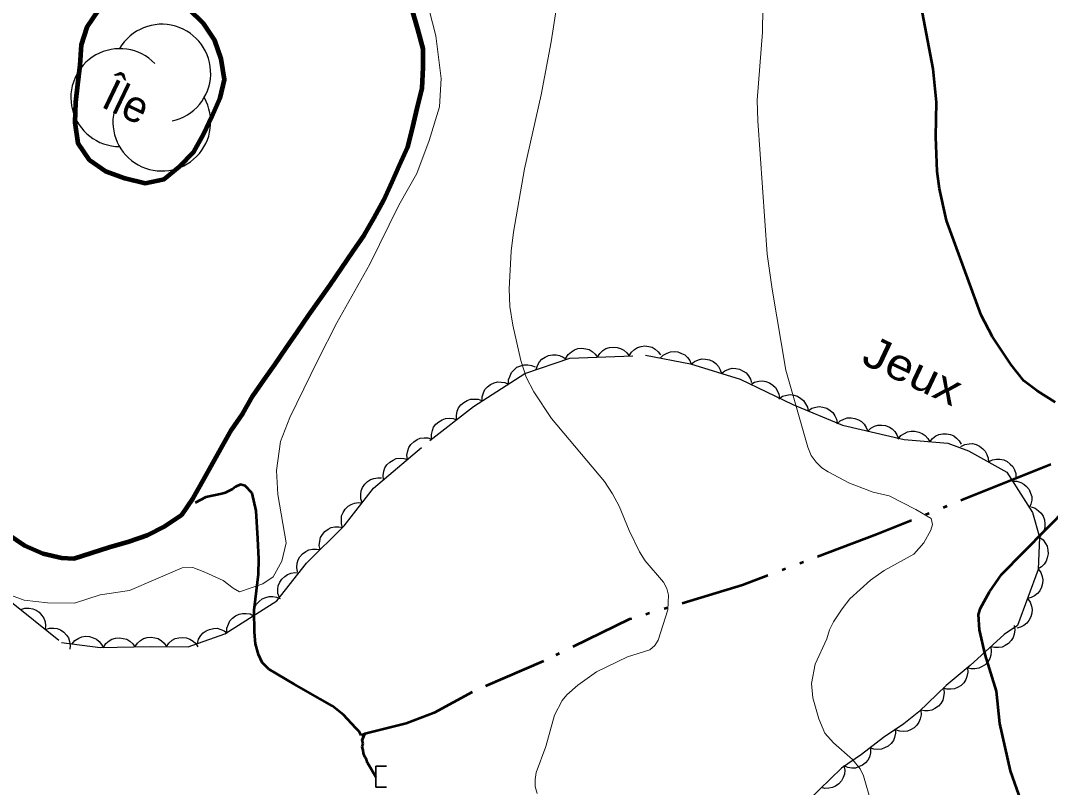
# Model space of a CAD drawing. Extents: x 355726 to 357533, y 5103782 to 5105258.
# Drawn here: x 356231.33 to 356280.3, y 5104955.29 to 5104991.76 of the extents above; entities that cross this region are included whole.
import ezdxf

# ---------------------------------------------------------------- set-up
doc = ezdxf.new("R2010")
doc.units = 0
doc.header["$LTSCALE"] = 0.6
for name, pattern in [('DASH_DOUBLE_DOT', [9.2, 5, -1.2, 0.3, -1.2, 0.3, -1.2]), ('DOT_DASHED', [7.7, 5, -1.2, 0.3, -1.2]), ('LONG_DASH_SHORT_DASH', [9.9, 6, -1.2, 1.5, -1.2]), ('LONG_DASHED', [7.5, 6, -1.5])]:
    doc.linetypes.add(name, pattern=pattern)
for name, color, linetype, lineweight in [('1', 7, 'LONG_DASHED', 53), ('2', 7, 'LONG_DASHED', 13), ('26', 7, 'Continuous', 35), ('4', 7, 'DASH_DOUBLE_DOT', 53), ('44', 7, 'Continuous', 25), ('56', 7, 'LONG_DASH_SHORT_DASH', 25)]:
    doc.layers.add(name, color=color, linetype=linetype, lineweight=lineweight)
doc.layers.add('8', color=7, linetype='Continuous')

msp = doc.modelspace()

# ---------------------------------------------------------------- linework, layer by layer
at = {"layer": '1', "linetype": 'Continuous'}
for points in [[(356280.52, 5104973.61), (356279.67, 5104974.15), (356279.03, 5104974.63), (356278.44, 5104975.38), (356277.55, 5104976.72), (356277.01, 5104977.75), (356275.36, 5104982.25), (356275.03, 5104983.76), (356274.92, 5104984.58), (356274.85, 5104986.23), (356274.88, 5104987.88), (356274.72, 5104989.46), (356273.66, 5104995.05)], [(356280.72, 5104950.3), (356279.01, 5104954.37), (356278.4, 5104956.09), (356277.9, 5104958.34), (356277.73, 5104959.87), (356277.2, 5104961.62), (356276.93, 5104962.78), (356276.88, 5104963.51), (356276.98, 5104963.82), (356277.4, 5104964.59), (356277.97, 5104965.42), (356281.16, 5104968.65)]]:
    msp.add_lwpolyline(points, dxfattribs=at)
at = {"layer": '2'}
msp.add_lwpolyline([(356230.5, 5104964.56), (356231.49, 5104964.2), (356232.61, 5104964.07), (356233.89, 5104964.05), (356235.11, 5104964.45), (356236.51, 5104964.66), (356239.01, 5104965.74), (356239.51, 5104965.75), (356240.08, 5104965.53), (356240.96, 5104965.14), (356241.44, 5104964.77), (356241.74, 5104964.6), (356242.85, 5104964.97), (356243.33, 5104965.3), (356243.75, 5104966.05), (356243.95, 5104966.93), (356243.56, 5104969.23), (356243.5, 5104970.36), (356243.68, 5104971.75), (356244.13, 5104972.89), (356245.46, 5104975.61), (356246.37, 5104977.39), (356247.94, 5104980.18), (356249.32, 5104982.98), (356250.17, 5104984.48), (356250.75, 5104986.05), (356251.25, 5104987.65), (356251.32, 5104989), (356251.07, 5104991.03), (356250.45, 5104993.46)], dxfattribs=at)
at = {"layer": '2', "linetype": 'Continuous'}
for points in [[(356255.89, 5104955.01), (356255.8, 5104955.33), (356255.79, 5104955.67), (356255.84, 5104956), (356256.31, 5104957.24), (356256.71, 5104958.73), (356257.08, 5104959.43), (356257.3, 5104959.69), (356257.82, 5104960.15), (356258.71, 5104960.79), (356260.19, 5104961.5), (356261.25, 5104961.84), (356261.48, 5104962.05), (356261.64, 5104962.3), (356262.1, 5104963.74), (356262.13, 5104964.43), (356262.06, 5104964.76), (356261.9, 5104965.05), (356261.03, 5104966.07), (356260.76, 5104966.5), (356260.26, 5104967.51), (356259.79, 5104968.67), (356259.48, 5104969.25), (356259.09, 5104969.84), (356256.58, 5104972.84), (356255.73, 5104974.11), (356255.37, 5104974.8), (356255.12, 5104975.59), (356254.73, 5104977.28), (356254.59, 5104978.16), (356254.56, 5104979), (356254.65, 5104980.79), (356254.77, 5104981.69), (356255.29, 5104984.7), (356256.08, 5104988.23), (356256.56, 5104990.74), (356256.96, 5104993.32)], [(356272.63, 5104969.16), (356271.87, 5104969.34), (356270.75, 5104969.76), (356269.73, 5104970.3), (356269.43, 5104970.49), (356269.16, 5104970.76), (356268.93, 5104971.08), (356268.76, 5104971.48), (356267.71, 5104975.13), (356267.06, 5104978.99), (356266.83, 5104980.65), (356266.39, 5104986.99), (356266.36, 5104987.98), (356266.61, 5104991.21), (356266.62, 5104992.36)], [(356271.77, 5104954.57), (356271.41, 5104955.84), (356271.26, 5104956.17), (356270.89, 5104956.62), (356269.98, 5104957.42), (356269.57, 5104957.88), (356269.29, 5104958.55), (356269, 5104959.55), (356268.94, 5104960.24), (356269.12, 5104961.15), (356269.67, 5104962.36), (356269.79, 5104962.78), (356269.98, 5104963.16), (356270.39, 5104963.79), (356270.76, 5104964.26), (356271.75, 5104965.15), (356272.4, 5104965.61), (356273.81, 5104966.38), (356274.28, 5104966.93), (356274.61, 5104967.53), (356274.69, 5104967.8), (356274.63, 5104968.08), (356273.9, 5104968.51), (356272.63, 5104969.16)]]:
    msp.add_lwpolyline(points, dxfattribs=at)
at = {"layer": '26'}
for p, q in [((356248.22, 5104955.3), (356248.22, 5104956.31)), ((356248.22, 5104956.31), (356248.72, 5104956.31)), ((356248.22, 5104955.3), (356248.72, 5104955.3))]:
    msp.add_line(p, q, dxfattribs=at)
at = {"layer": '4', "linetype": 'Continuous', "lineweight": 90}
for points in [[(356230.72, 5104967.34), (356231.51, 5104966.8), (356232.38, 5104966.41), (356233.27, 5104966.21), (356233.85, 5104966.18), (356235.54, 5104966.72), (356236.48, 5104966.99), (356237.35, 5104967.29), (356238.19, 5104967.72), (356238.99, 5104968.26), (356239.53, 5104969.05), (356240, 5104969.88), (356240.47, 5104970.71), (356240.93, 5104971.54), (356241.36, 5104972.29), (356241.9, 5104973.08), (356242.37, 5104973.91), (356242.91, 5104974.69), (356243.41, 5104975.41), (356243.95, 5104976.19), (356244.5, 5104976.98), (356245.04, 5104977.77), (356245.54, 5104978.48), (356246.04, 5104979.19), (356246.58, 5104979.98), (356247.13, 5104980.77), (356247.67, 5104981.55), (356248.14, 5104982.38), (356248.6, 5104983.21), (356249, 5104984.09), (356249.35, 5104984.88), (356249.74, 5104985.76), (356249.98, 5104986.71), (356250.18, 5104987.59), (356250.42, 5104988.55), (356250.47, 5104989.52), (356250.47, 5104990.41), (356250.21, 5104991.35), (356249.94, 5104992.29)], [(356235.01, 5104992.24), (356234.47, 5104991.45), (356234.2, 5104990.61), (356234.15, 5104989.64), (356234.03, 5104988.72), (356233.94, 5104987.87), (356233.9, 5104986.91), (356234.04, 5104985.93), (356234.59, 5104985.13), (356235.37, 5104984.59), (356236.29, 5104984.27), (356237.25, 5104984.03), (356238.15, 5104984.22), (356238.87, 5104984.81), (356239.57, 5104985.51), (356240.03, 5104986.34), (356240.43, 5104987.21), (356240.82, 5104988.08), (356241.02, 5104988.96), (356240.87, 5104989.94), (356240.56, 5104990.81), (356240.02, 5104991.61), (356239.32, 5104992.3)]]:
    msp.add_lwpolyline(points, dxfattribs=at)
at = {"layer": '4'}
for points in [[(356304.47, 5104976.68), (356301.8, 5104977.12), (356297.46, 5104976.69), (356293.88, 5104975.91), (356290.3, 5104974.62), (356285.46, 5104972.66), (356278.82, 5104970.05), (356272.03, 5104967.32), (356265.66, 5104964.91), (356260.29, 5104963.29), (356256.19, 5104961.3), (356252.8, 5104959.83), (356250.99, 5104958.84), (356249.66, 5104958.34), (356247.69, 5104957.84)], [(356248.22, 5104955.8), (356247.83, 5104956.46), (356247.78, 5104956.62), (356247.69, 5104956.75), (356247.63, 5104956.92), (356247.62, 5104957.07), (356247.57, 5104957.22), (356247.61, 5104957.38), (356247.57, 5104957.54), (356247.69, 5104957.84), (356247.52, 5104957.76), (356247.43, 5104957.96), (356247.26, 5104958.11), (356246.68, 5104958.74), (356246.14, 5104959.17), (356245.56, 5104959.5), (356244.34, 5104960.2), (356243.13, 5104960.91), (356242.82, 5104961.23), (356242.64, 5104961.61), (356242.49, 5104962.12), (356242.45, 5104962.67), (356242.44, 5104963.72), (356242.49, 5104964.24), (356242.64, 5104965.43), (356242.65, 5104966.15), (356242.61, 5104967.13), (356242.53, 5104968.44), (356242.33, 5104969.29), (356242, 5104969.63), (356241.79, 5104969.7), (356241.55, 5104969.59), (356241.4, 5104969.48), (356241.06, 5104969.3), (356240.89, 5104969.26), (356240.13, 5104969.09), (356239.63, 5104968.82)]]:
    msp.add_lwpolyline(points, dxfattribs=at)
at = {"layer": '44'}
for points in [[(356255.85, 5104975.16), (356255.91, 5104975.36), (356256.01, 5104975.53), (356256.12, 5104975.66), (356256.27, 5104975.76), (356256.43, 5104975.83), (356256.62, 5104975.87), (356256.79, 5104975.87), (356256.96, 5104975.83), (356257.13, 5104975.76), (356257.27, 5104975.65)], [(356257.26, 5104975.7), (356257.37, 5104975.88), (356257.52, 5104976.01), (356257.66, 5104976.1), (356257.83, 5104976.16), (356258.01, 5104976.18), (356258.2, 5104976.15), (356258.36, 5104976.12), (356258.51, 5104976.02), (356258.65, 5104975.9), (356258.76, 5104975.76)], [(356258.76, 5104975.76), (356258.87, 5104975.93), (356259.02, 5104976.07), (356259.16, 5104976.16), (356259.33, 5104976.21), (356259.51, 5104976.23), (356259.7, 5104976.21), (356259.86, 5104976.17), (356260.01, 5104976.08), (356260.15, 5104975.96), (356260.26, 5104975.81)], [(356260.26, 5104975.81), (356260.37, 5104975.99), (356260.52, 5104976.12), (356260.66, 5104976.21), (356260.83, 5104976.26), (356261.01, 5104976.29), (356261.2, 5104976.26), (356261.36, 5104976.22), (356261.51, 5104976.13), (356261.65, 5104976.01), (356261.76, 5104975.87)], [(356261.74, 5104975.71), (356261.89, 5104975.85), (356262.07, 5104975.95), (356262.23, 5104976.01), (356262.4, 5104976.02), (356262.58, 5104976), (356262.76, 5104975.93), (356262.91, 5104975.86), (356263.04, 5104975.74), (356263.15, 5104975.59), (356263.22, 5104975.42)], [(356254.53, 5104974.47), (356254.53, 5104974.68), (356254.6, 5104974.87), (356254.67, 5104975.02), (356254.79, 5104975.15), (356254.93, 5104975.27), (356255.11, 5104975.34), (356255.27, 5104975.39), (356255.44, 5104975.39), (356255.62, 5104975.36), (356255.79, 5104975.29)], [(356263.22, 5104975.42), (356263.38, 5104975.55), (356263.57, 5104975.63), (356263.73, 5104975.67), (356263.9, 5104975.66), (356264.09, 5104975.62), (356264.26, 5104975.54), (356264.39, 5104975.45), (356264.51, 5104975.31), (356264.6, 5104975.15), (356264.65, 5104974.98)], [(356264.65, 5104974.98), (356264.81, 5104975.11), (356265, 5104975.18), (356265.16, 5104975.23), (356265.34, 5104975.22), (356265.52, 5104975.18), (356265.69, 5104975.09), (356265.83, 5104975), (356265.94, 5104974.87), (356266.03, 5104974.71), (356266.08, 5104974.54)], [(356253.27, 5104973.66), (356253.27, 5104973.87), (356253.34, 5104974.06), (356253.41, 5104974.21), (356253.53, 5104974.34), (356253.67, 5104974.45), (356253.85, 5104974.53), (356254.01, 5104974.58), (356254.18, 5104974.57), (356254.36, 5104974.54), (356254.53, 5104974.47)], [(356266.05, 5104974.46), (356266.23, 5104974.56), (356266.43, 5104974.61), (356266.6, 5104974.63), (356266.77, 5104974.59), (356266.94, 5104974.53), (356267.1, 5104974.42), (356267.22, 5104974.31), (356267.31, 5104974.16), (356267.38, 5104973.99), (356267.41, 5104973.81)], [(356267.39, 5104973.77), (356267.56, 5104973.89), (356267.76, 5104973.95), (356267.92, 5104973.97), (356268.1, 5104973.95), (356268.27, 5104973.89), (356268.43, 5104973.79), (356268.56, 5104973.69), (356268.66, 5104973.54), (356268.74, 5104973.38), (356268.78, 5104973.2)], [(356252.06, 5104972.78), (356252.05, 5104972.98), (356252.09, 5104973.18), (356252.15, 5104973.34), (356252.26, 5104973.48), (356252.4, 5104973.6), (356252.57, 5104973.69), (356252.72, 5104973.75), (356252.89, 5104973.76), (356253.08, 5104973.75), (356253.25, 5104973.69)], [(356268.78, 5104973.2), (356268.95, 5104973.32), (356269.14, 5104973.37), (356269.31, 5104973.4), (356269.48, 5104973.38), (356269.66, 5104973.32), (356269.82, 5104973.22), (356269.95, 5104973.12), (356270.05, 5104972.97), (356270.13, 5104972.8), (356270.16, 5104972.63)], [(356250.87, 5104971.86), (356250.86, 5104972.07), (356250.91, 5104972.27), (356250.96, 5104972.42), (356251.07, 5104972.56), (356251.21, 5104972.68), (356251.38, 5104972.77), (356251.53, 5104972.84), (356251.7, 5104972.85), (356251.89, 5104972.83), (356252.06, 5104972.78)], [(356270.15, 5104972.58), (356270.3, 5104972.73), (356270.48, 5104972.81), (356270.64, 5104972.87), (356270.82, 5104972.87), (356271, 5104972.84), (356271.18, 5104972.77), (356271.32, 5104972.69), (356271.44, 5104972.56), (356271.54, 5104972.41), (356271.61, 5104972.24)], [(356271.61, 5104972.24), (356271.76, 5104972.38), (356271.94, 5104972.47), (356272.1, 5104972.52), (356272.28, 5104972.52), (356272.46, 5104972.5), (356272.64, 5104972.42), (356272.78, 5104972.34), (356272.9, 5104972.22), (356273, 5104972.06), (356273.07, 5104971.89)], [(356273.06, 5104971.85), (356273.19, 5104972.02), (356273.36, 5104972.13), (356273.51, 5104972.2), (356273.68, 5104972.24), (356273.86, 5104972.24), (356274.05, 5104972.19), (356274.2, 5104972.13), (356274.34, 5104972.02), (356274.47, 5104971.89), (356274.56, 5104971.73)], [(356274.56, 5104971.73), (356274.69, 5104971.89), (356274.85, 5104972.01), (356275, 5104972.08), (356275.18, 5104972.11), (356275.36, 5104972.11), (356275.55, 5104972.07), (356275.7, 5104972.01), (356275.84, 5104971.9), (356275.96, 5104971.77), (356276.05, 5104971.61)], [(356249.72, 5104970.89), (356249.7, 5104971.1), (356249.74, 5104971.3), (356249.79, 5104971.46), (356249.89, 5104971.6), (356250.02, 5104971.73), (356250.19, 5104971.83), (356250.33, 5104971.9), (356250.51, 5104971.92), (356250.69, 5104971.91), (356250.87, 5104971.86)], [(356276.04, 5104971.5), (356276.23, 5104971.6), (356276.43, 5104971.63), (356276.59, 5104971.64), (356276.77, 5104971.6), (356276.93, 5104971.52), (356277.08, 5104971.4), (356277.2, 5104971.29), (356277.28, 5104971.13), (356277.34, 5104970.95), (356277.35, 5104970.77)], [(356248.58, 5104969.92), (356248.56, 5104970.13), (356248.6, 5104970.33), (356248.65, 5104970.49), (356248.75, 5104970.63), (356248.88, 5104970.76), (356249.04, 5104970.86), (356249.19, 5104970.93), (356249.37, 5104970.95), (356249.55, 5104970.94), (356249.72, 5104970.89)], [(356277.35, 5104970.77), (356277.54, 5104970.87), (356277.74, 5104970.9), (356277.9, 5104970.91), (356278.08, 5104970.87), (356278.24, 5104970.79), (356278.39, 5104970.67), (356278.51, 5104970.55), (356278.59, 5104970.4), (356278.65, 5104970.22), (356278.66, 5104970.04)], [(356247.57, 5104968.83), (356247.5, 5104969.02), (356247.5, 5104969.23), (356247.52, 5104969.39), (356247.59, 5104969.55), (356247.69, 5104969.71), (356247.83, 5104969.84), (356247.96, 5104969.93), (356248.13, 5104969.99), (356248.31, 5104970.02), (356248.49, 5104970.01)], [(356278.49, 5104969.86), (356278.7, 5104969.86), (356278.9, 5104969.79), (356279.04, 5104969.72), (356279.17, 5104969.6), (356279.29, 5104969.46), (356279.36, 5104969.28), (356279.41, 5104969.12), (356279.41, 5104968.95), (356279.37, 5104968.77), (356279.3, 5104968.6)], [(356246.64, 5104967.64), (356246.58, 5104967.84), (356246.58, 5104968.05), (356246.59, 5104968.21), (356246.66, 5104968.37), (356246.76, 5104968.53), (356246.91, 5104968.66), (356247.04, 5104968.75), (356247.2, 5104968.81), (356247.39, 5104968.84), (356247.57, 5104968.83)], [(356279.38, 5104968.63), (356279.57, 5104968.57), (356279.74, 5104968.45), (356279.86, 5104968.34), (356279.95, 5104968.19), (356280.02, 5104968.01), (356280.04, 5104967.82), (356280.04, 5104967.66), (356279.98, 5104967.49), (356279.9, 5104967.33), (356279.78, 5104967.19)], [(356245.57, 5104966.6), (356245.53, 5104966.8), (356245.55, 5104967.01), (356245.59, 5104967.17), (356245.68, 5104967.32), (356245.8, 5104967.46), (356245.96, 5104967.57), (356246.1, 5104967.65), (356246.27, 5104967.68), (356246.46, 5104967.69), (356246.63, 5104967.65)], [(356279.78, 5104967.19), (356279.95, 5104967.06), (356280.07, 5104966.9), (356280.15, 5104966.76), (356280.18, 5104966.58), (356280.19, 5104966.4), (356280.15, 5104966.21), (356280.1, 5104966.06), (356280, 5104965.91), (356279.87, 5104965.78), (356279.71, 5104965.69)], [(356244.5, 5104965.54), (356244.46, 5104965.75), (356244.48, 5104965.95), (356244.52, 5104966.11), (356244.61, 5104966.26), (356244.73, 5104966.4), (356244.89, 5104966.51), (356245.03, 5104966.59), (356245.2, 5104966.63), (356245.39, 5104966.63), (356245.57, 5104966.6)], [(356279.72, 5104965.69), (356279.85, 5104965.52), (356279.91, 5104965.33), (356279.94, 5104965.16), (356279.93, 5104964.99), (356279.88, 5104964.81), (356279.79, 5104964.64), (356279.69, 5104964.51), (356279.55, 5104964.41), (356279.38, 5104964.32), (356279.21, 5104964.28)], [(356243.63, 5104964.32), (356243.56, 5104964.52), (356243.56, 5104964.72), (356243.58, 5104964.88), (356243.65, 5104965.05), (356243.75, 5104965.2), (356243.89, 5104965.33), (356244.02, 5104965.42), (356244.19, 5104965.48), (356244.37, 5104965.51), (356244.55, 5104965.5)], [(356242.4, 5104963.46), (356242.41, 5104963.67), (356242.47, 5104963.87), (356242.55, 5104964.01), (356242.67, 5104964.14), (356242.81, 5104964.26), (356242.99, 5104964.33), (356243.14, 5104964.38), (356243.32, 5104964.38), (356243.5, 5104964.34), (356243.67, 5104964.27)], [(356279.21, 5104964.28), (356279.33, 5104964.11), (356279.4, 5104963.92), (356279.43, 5104963.75), (356279.41, 5104963.58), (356279.37, 5104963.4), (356279.27, 5104963.23), (356279.18, 5104963.1), (356279.04, 5104963), (356278.87, 5104962.91), (356278.7, 5104962.87)], [(356231.33, 5104963.75), (356231.53, 5104963.81), (356231.73, 5104963.81), (356231.9, 5104963.79), (356232.06, 5104963.72), (356232.21, 5104963.62), (356232.34, 5104963.47), (356232.43, 5104963.34), (356232.49, 5104963.17), (356232.51, 5104962.99), (356232.5, 5104962.81)], [(356241.14, 5104962.66), (356241.14, 5104962.87), (356241.21, 5104963.06), (356241.28, 5104963.21), (356241.4, 5104963.34), (356241.55, 5104963.45), (356241.72, 5104963.53), (356241.88, 5104963.57), (356242.06, 5104963.57), (356242.24, 5104963.54), (356242.4, 5104963.46)], [(356232.5, 5104962.81), (356232.7, 5104962.87), (356232.9, 5104962.87), (356233.06, 5104962.85), (356233.23, 5104962.78), (356233.38, 5104962.68), (356233.51, 5104962.53), (356233.6, 5104962.4), (356233.65, 5104962.23), (356233.68, 5104962.05), (356233.67, 5104961.87)], [(356239.74, 5104962.13), (356239.79, 5104962.34), (356239.9, 5104962.51), (356240, 5104962.64), (356240.15, 5104962.74), (356240.31, 5104962.81), (356240.5, 5104962.85), (356240.67, 5104962.86), (356240.84, 5104962.81), (356241.01, 5104962.74), (356241.15, 5104962.63)], [(356278.58, 5104962.99), (356278.61, 5104962.78), (356278.57, 5104962.58), (356278.53, 5104962.43), (356278.43, 5104962.28), (356278.31, 5104962.14), (356278.15, 5104962.04), (356278, 5104961.97), (356277.83, 5104961.94), (356277.64, 5104961.94), (356277.46, 5104961.98)], [(356233.77, 5104962.12), (356233.91, 5104962.28), (356234.09, 5104962.39), (356234.24, 5104962.45), (356234.41, 5104962.48), (356234.6, 5104962.47), (356234.78, 5104962.41), (356234.93, 5104962.35), (356235.06, 5104962.23), (356235.18, 5104962.09), (356235.26, 5104961.93)], [(356235.26, 5104961.95), (356235.38, 5104962.13), (356235.53, 5104962.26), (356235.67, 5104962.35), (356235.84, 5104962.39), (356236.03, 5104962.41), (356236.21, 5104962.38), (356236.37, 5104962.34), (356236.52, 5104962.25), (356236.66, 5104962.12), (356236.76, 5104961.98)], [(356236.76, 5104961.98), (356236.88, 5104962.15), (356237.03, 5104962.28), (356237.17, 5104962.37), (356237.34, 5104962.42), (356237.53, 5104962.44), (356237.71, 5104962.41), (356237.87, 5104962.37), (356238.02, 5104962.27), (356238.16, 5104962.15), (356238.26, 5104962)], [(356238.26, 5104961.99), (356238.38, 5104962.16), (356238.54, 5104962.29), (356238.68, 5104962.37), (356238.85, 5104962.41), (356239.04, 5104962.43), (356239.22, 5104962.4), (356239.38, 5104962.35), (356239.53, 5104962.25), (356239.66, 5104962.13), (356239.76, 5104961.98)], [(356277.46, 5104961.98), (356277.49, 5104961.78), (356277.46, 5104961.58), (356277.42, 5104961.42), (356277.32, 5104961.27), (356277.2, 5104961.13), (356277.03, 5104961.03), (356276.89, 5104960.96), (356276.71, 5104960.93), (356276.53, 5104960.93), (356276.35, 5104960.98)], [(356276.35, 5104960.98), (356276.37, 5104960.77), (356276.33, 5104960.57), (356276.28, 5104960.42), (356276.18, 5104960.27), (356276.05, 5104960.14), (356275.88, 5104960.05), (356275.74, 5104959.98), (356275.56, 5104959.96), (356275.37, 5104959.97), (356275.2, 5104960.02)], [(356275.21, 5104960.01), (356275.25, 5104959.8), (356275.22, 5104959.6), (356275.18, 5104959.44), (356275.09, 5104959.29), (356274.97, 5104959.15), (356274.81, 5104959.04), (356274.66, 5104958.96), (356274.49, 5104958.93), (356274.31, 5104958.93), (356274.13, 5104958.97)], [(356274.14, 5104958.96), (356274.15, 5104958.75), (356274.11, 5104958.55), (356274.05, 5104958.4), (356273.95, 5104958.25), (356273.82, 5104958.13), (356273.65, 5104958.03), (356273.5, 5104957.97), (356273.32, 5104957.95), (356273.14, 5104957.97), (356272.97, 5104958.02)], [(356272.92, 5104958.08), (356272.93, 5104957.87), (356272.89, 5104957.67), (356272.83, 5104957.52), (356272.72, 5104957.38), (356272.58, 5104957.26), (356272.41, 5104957.17), (356272.26, 5104957.11), (356272.08, 5104957.1), (356271.9, 5104957.11), (356271.73, 5104957.17)], [(356271.75, 5104957.15), (356271.75, 5104956.94), (356271.69, 5104956.74), (356271.62, 5104956.59), (356271.5, 5104956.46), (356271.36, 5104956.35), (356271.18, 5104956.27), (356271.03, 5104956.21), (356270.85, 5104956.21), (356270.67, 5104956.24), (356270.5, 5104956.31)], [(356270.48, 5104956.33), (356270.52, 5104956.12), (356270.5, 5104955.92), (356270.45, 5104955.76), (356270.36, 5104955.61), (356270.24, 5104955.47), (356270.08, 5104955.36), (356269.94, 5104955.29), (356269.77, 5104955.26), (356269.58, 5104955.25), (356269.41, 5104955.29)]]:
    msp.add_lwpolyline(points, dxfattribs=at)
at = {"layer": '44', "linetype": 'DOT_DASHED'}
msp.add_lwpolyline([(356230.81, 5104964.17), (356233.27, 5104962.19), (356235.11, 5104961.95), (356237.52, 5104961.99), (356239.3, 5104961.98), (356241.03, 5104962.59), (356243.51, 5104964.17), (356244.92, 5104965.96), (356246.71, 5104967.73), (356248.11, 5104969.52), (356250.78, 5104971.79), (356252.87, 5104973.4), (356255.3, 5104974.97), (356257.45, 5104975.71), (356261.04, 5104975.84), (356263.19, 5104975.43), (356265.55, 5104974.7), (356268.05, 5104973.5), (356270.42, 5104972.52), (356273.34, 5104971.83), (356275.42, 5104971.66), (356276.41, 5104971.3), (356278.22, 5104970.29), (356279.45, 5104968.37), (356279.78, 5104967.19), (356279.71, 5104965.65), (356278.74, 5104962.99), (356278.1, 5104962.56), (356276.48, 5104961.09), (356275.35, 5104960.14), (356274.05, 5104958.89), (356273.33, 5104958.31), (356272.37, 5104957.66), (356271.32, 5104956.86), (356270.36, 5104956.21), (356267.16, 5104953.12)], dxfattribs=at)
at = {"layer": '44'}
for centre, start, end in [((356238.041, 5104989.256), 282.2692, 149.7263), ((356236.041, 5104988.093), 44.1154, 269.804), ((356238.041, 5104986.93), 166.9369, 29.6212)]:
    msp.add_arc(centre, 2.326, start, end, dxfattribs=at)

# ---------------------------------------------------------------- texts
at = {"layer": '56', "width": 1.15}
msp.add_text('Jeux', height=1.5, rotation=334.72, dxfattribs=at).set_placement((356271.24, 5104975.48))
at = {"layer": '8'}
msp.add_text('Île', height=1.5, rotation=334.42, dxfattribs=at).set_placement((356235.09, 5104987.68))

doc.saveas('drawing.dxf')
